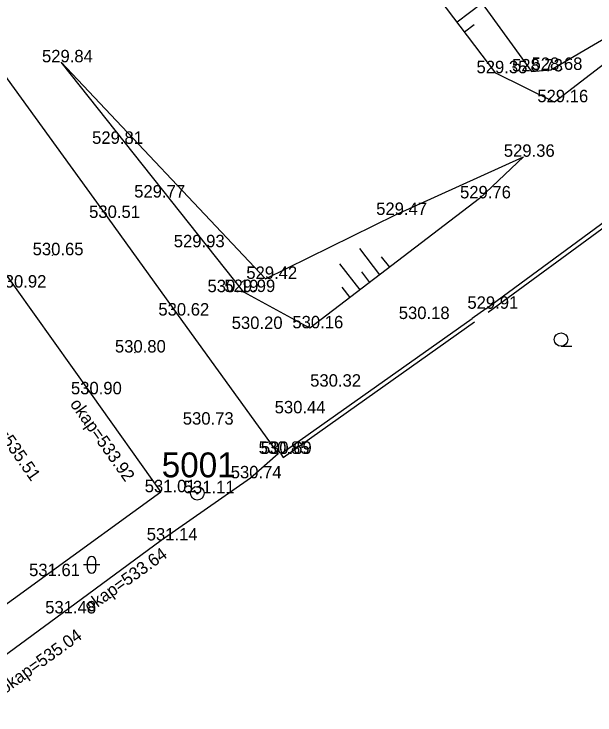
# Model space of a CAD drawing. Extents: x -668867 to -667827, y -1131943 to -1131019.
# Drawn here: x -668768.27 to -668733.24, y -1131363.84 to -1131321.55 of the extents above; entities that cross this region are included whole.
import ezdxf

# ---------------------------------------------------------------- set-up
doc = ezdxf.new("R2010")
doc.units = 0
for name, color, linetype in [('G_Bod_tecka', 7, 'Continuous'), ('G_Bod_vyska', 7, 'Continuous'), ('G_Bodove_pole', 7, 'Continuous'), ('G_Breh_Teren', 7, 'Continuous'), ('G_Budovy_Objekty', 7, 'Continuous'), ('G_Ploty', 7, 'Continuous'), ('G_Ploty_vstupy', 7, 'Continuous'), ('G_Poznamky_odkaz', 7, 'Continuous'), ('G_Vyskopis-bod_terenu', 7, 'Continuous'), ('G_Vyskove_srafy', 7, 'Continuous'), ('G_Zelen-Znacky', 7, 'Continuous')]:
    doc.layers.add(name, color=color, linetype=linetype)

msp = doc.modelspace()

# ---------------------------------------------------------------- linework, layer by layer
at = {"layer": 'G_Bod_tecka'}
for p, q in [((-668765.42, -1131324.46), (-668765.42, -1131324.46)), ((-668735.9, -1131324.92), (-668735.9, -1131324.92)), ((-668739.22, -1131325.12), (-668739.22, -1131325.12)), ((-668737.08, -1131325.01), (-668737.08, -1131325.01)), ((-668735.68, -1131326.87), (-668735.68, -1131326.87)), ((-668762.46, -1131329.38), (-668762.46, -1131329.38)), ((-668737.56, -1131330.16), (-668737.56, -1131330.16)), ((-668759.86, -1131332.62), (-668759.86, -1131332.62)), ((-668740.2, -1131332.67), (-668740.2, -1131332.67)), ((-668745.27, -1131333.67), (-668745.27, -1131333.67)), ((-668762.62, -1131333.85), (-668762.62, -1131333.85)), ((-668757.48, -1131335.62), (-668757.48, -1131335.62)), ((-668765.95, -1131336.1), (-668765.95, -1131336.1)), ((-668753.11, -1131337.53), (-668753.11, -1131337.53)), ((-668768.2, -1131338.05), (-668768.2, -1131338.05)), ((-668755.57, -1131338.33), (-668755.57, -1131338.33)), ((-668754.42, -1131338.32), (-668754.42, -1131338.32)), ((-668739.83, -1131339.33), (-668739.83, -1131339.33)), ((-668758.37, -1131339.74), (-668758.37, -1131339.74)), ((-668744.03, -1131339.95), (-668744.03, -1131339.95)), ((-668753.94, -1131340.55), (-668753.94, -1131340.55)), ((-668750.43, -1131340.51), (-668750.43, -1131340.51)), ((-668760.98, -1131341.97), (-668760.98, -1131341.97)), ((-668749.23, -1131344.03), (-668749.23, -1131344.03)), ((-668763.63, -1131344.49), (-668763.63, -1131344.49)), ((-668751.38, -1131345.64), (-668751.38, -1131345.64)), ((-668756.91, -1131346.32), (-668756.91, -1131346.32)), ((-668752.34, -1131348.08), (-668752.34, -1131348.08)), ((-668752.19, -1131348.09), (-668752.19, -1131348.09)), ((-668754.02, -1131349.56), (-668754.02, -1131349.56)), ((-668759.41, -1131350.4), (-668759.41, -1131350.4)), ((-668757.22, -1131350.46), (-668757.22, -1131350.46)), ((-668759.39, -1131353.31), (-668759.39, -1131353.31)), ((-668766.39, -1131355.46), (-668766.39, -1131355.46)), ((-668765.37, -1131357.71), (-668765.37, -1131357.71))]:
    msp.add_line(p, q, dxfattribs=at)
at = {"layer": 'G_Bodove_pole'}
for radius in [0.412, 0.05]:
    msp.add_circle((-668757.22, -1131350.46), radius, dxfattribs=at)
at = {"layer": 'G_Breh_Teren'}
for p, q in [((-668754.42, -1131338.32), (-668765.42, -1131324.46)), ((-668765.42, -1131324.46), (-668753.11, -1131337.53)), ((-668753.11, -1131337.53), (-668745.27, -1131333.67)), ((-668750.43, -1131340.51), (-668754.42, -1131338.32))]:
    msp.add_line(p, q, dxfattribs=at)
for points in [[(-668739.22, -1131325.12), (-668746.88, -1131315)], [(-668744.45, -1131314.82), (-668737.08, -1131325.01)], [(-668735.9, -1131324.92), (-668724.31, -1131318.1)], [(-668724.31, -1131318.1), (-668735.68, -1131326.87)], [(-668737.08, -1131325.01), (-668735.9, -1131324.92)], [(-668735.68, -1131326.87), (-668739.22, -1131325.12)], [(-668745.27, -1131333.67), (-668737.56, -1131330.16)], [(-668737.56, -1131330.16), (-668740.2, -1131332.67)], [(-668740.2, -1131332.67), (-668750.43, -1131340.51)]]:
    msp.add_lwpolyline(points, dxfattribs=at)
at = {"layer": 'G_Budovy_Objekty'}
msp.add_lwpolyline([(-668804.42, -1131308.89), (-668804.31, -1131308.81), (-668803.26, -1131308.02), (-668800.53, -1131305.99), (-668798.23, -1131304.46), (-668797.85, -1131304.18), (-668798.15, -1131303.73), (-668797.31, -1131303.18), (-668797, -1131303.52), (-668794.18, -1131301.57), (-668786.93, -1131311.75), (-668777.34, -1131325.28), (-668768.2, -1131338.05), (-668763.63, -1131344.49), (-668759.41, -1131350.4), (-668766.39, -1131355.46), (-668773.83, -1131360.86), (-668785.25, -1131368.86), (-668792.52, -1131373.98), (-668796.27, -1131376.68), (-668802.38, -1131368.06), (-668802.02, -1131367.83)], dxfattribs=at)
at = {"layer": 'G_Ploty'}
for p, q in [((-668739.83, -1131339.33), (-668721.98, -1131326.22)), ((-668739.69, -1131339.53), (-668721.83, -1131326.42)), ((-668752.19, -1131348.09), (-668740.65, -1131339.91)), ((-668752.05, -1131348.3), (-668740.5, -1131340.11)), ((-668752.34, -1131348.08), (-668754.02, -1131349.56)), ((-668752.19, -1131348.09), (-668752.05, -1131348.3))]:
    msp.add_line(p, q, dxfattribs=at)
for points in [[(-668782.33, -1131306.66), (-668771.82, -1131321.16), (-668762.62, -1131333.85), (-668758.37, -1131339.74), (-668752.34, -1131348.08)], [(-668754.02, -1131349.56), (-668759.39, -1131353.31), (-668765.37, -1131357.71), (-668772.54, -1131362.99), (-668783.28, -1131370.51), (-668790.86, -1131375.98), (-668794.95, -1131378.9), (-668795.153, -1131379.054)]]:
    msp.add_lwpolyline(points, dxfattribs=at)
at = {"layer": 'G_Ploty_vstupy'}
msp.add_line((-668739.83, -1131339.33), (-668740.65, -1131339.91), dxfattribs=at)
at = {"layer": 'G_Vyskopis-bod_terenu'}
for p, q in [((-668765.96, -1131336.1), (-668765.94, -1131336.1)), ((-668765.95, -1131336.085), (-668765.95, -1131336.1)), ((-668765.95, -1131336.115), (-668765.95, -1131336.1)), ((-668760.99, -1131341.97), (-668760.97, -1131341.97)), ((-668760.98, -1131341.955), (-668760.98, -1131341.97)), ((-668760.98, -1131341.985), (-668760.98, -1131341.97))]:
    msp.add_line(p, q, dxfattribs=at)
at = {"layer": 'G_Vyskove_srafy'}
for points in [[(-668741.56, -1131322.02), (-668740.06, -1131320.89)], [(-668741.11, -1131322.62), (-668740.52, -1131322.17)], [(-668746.22, -1131337.28), (-668747.43, -1131335.69)], [(-668745.62, -1131336.82), (-668746.11, -1131336.19)], [(-668747.41, -1131338.19), (-668748.62, -1131336.61)], [(-668746.81, -1131337.74), (-668747.3, -1131337.1)], [(-668748, -1131338.65), (-668748.49, -1131338.02)]]:
    msp.add_lwpolyline(points, dxfattribs=at)
at = {"layer": 'G_Zelen-Znacky'}
for p, q in [((-668735.292, -1131341.59), (-668734.642, -1131341.587)), ((-668763.09, -1131354.78), (-668764.09, -1131354.78)), ((-668763.84, -1131355.03), (-668763.84, -1131354.53)), ((-668763.34, -1131355.03), (-668763.34, -1131354.53))]:
    msp.add_line(p, q, dxfattribs=at)
msp.add_circle((-668735.292, -1131341.187), 0.403, dxfattribs=at)
for centre, start, end in [((-668763.59, -1131354.53), 0, 180), ((-668763.59, -1131355.03), 180, 0)]:
    msp.add_arc(centre, 0.25, start, end, dxfattribs=at)

# ---------------------------------------------------------------- texts
at = {"layer": 'G_Bod_vyska'}
for s, p in [('529.84', (-668766.586, -1131324.46)), ('529.35', (-668740.386, -1131325.12)), ('528.73', (-668738.244, -1131325.01)), ('528.68', (-668737.068, -1131324.92)), ('529.16', (-668736.718, -1131326.87)), ('529.81', (-668763.564, -1131329.38)), ('529.36', (-668738.74, -1131330.16)), ('529.77', (-668761.026, -1131332.62)), ('529.76', (-668741.38, -1131332.67)), ('529.47', (-668746.436, -1131333.67)), ('530.51', (-668763.744, -1131333.85)), ('529.93', (-668758.638, -1131335.62)), ('530.65', (-668767.149, -1131336.1)), ('529.42', (-668754.266, -1131337.53)), ('530.92', (-668769.388, -1131338.05)), ('530.19', (-668756.606, -1131338.33)), ('529.99', (-668755.59, -1131338.32)), ('529.91', (-668740.936, -1131339.33)), ('530.62', (-668759.569, -1131339.74)), ('530.18', (-668745.074, -1131339.95)), ('530.20', (-668755.147, -1131340.55)), ('530.16', (-668751.488, -1131340.51)), ('530.80', (-668762.187, -1131341.97)), ('530.32', (-668750.416, -1131344.03)), ('530.90', (-668764.839, -1131344.49)), ('530.44', (-668752.556, -1131345.64)), ('530.73', (-668758.096, -1131346.32)), ('530.85', (-668753.526, -1131348.08)), ('530.69', (-668753.391, -1131348.09)), ('530.74', (-668755.206, -1131349.56)), ('531.01', (-668760.392, -1131350.4)), ('531.11', (-668758.039, -1131350.46)), ('531.14', (-668760.271, -1131353.31)), ('531.61', (-668767.364, -1131355.46)), ('531.48', (-668766.392, -1131357.71))]:
    msp.add_text(s, height=0.75, dxfattribs=at).set_placement(p)
at = {"layer": 'G_Bodove_pole'}
msp.add_text('5001', height=1.5, dxfattribs=at).set_placement((-668759.367, -1131349.5))
at = {"layer": 'G_Poznamky_odkaz'}
for s, rotation, p in [('hreben=535.51', 305.1066, (-668771.126, -1131344.243)), ('okap=533.92', 305.4577, (-668764.931, -1131345.078)), ('okap=533.64', 35.7294, (-668763.696, -1131357.695)), ('okap=535.04', 35.7294, (-668768.836, -1131362.602))]:
    msp.add_text(s, height=0.75, rotation=rotation, dxfattribs=at).set_placement(p)

doc.saveas('drawing.dxf')
